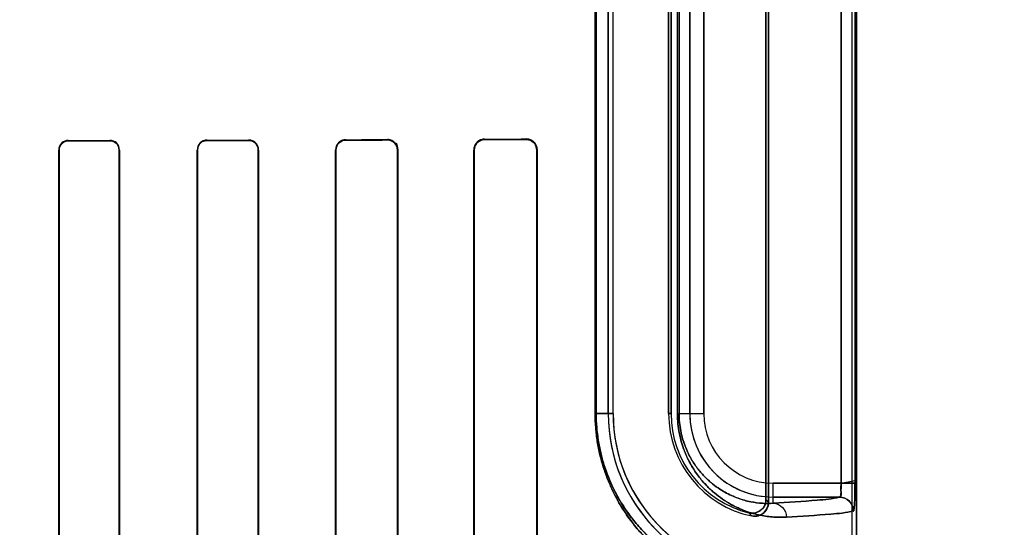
# Model space of a CAD drawing. Header units: millimetres. Extents: x 0 to 297, y 0 to 210.
# Tile 363 of 438: x 242.56 to 242.773, y 157.989 to 158.099. Entities that reach past the tile are written whole.
import ezdxf

# ---------------------------------------------------------------- set-up
doc = ezdxf.new("R2010")
doc.units = ezdxf.units.MM
doc.header["$LTSCALE"] = 16.335
doc.layers.get('0').update_dxf_attribs({"linetype": 'CONTINUOUS'})
for name, color, linetype in [('AXES_REF', 7, 'CONTINUOUS'), ('INTFCLR_1', 7, 'CONTINUOUS'), ('INTFCLR_72935', 7, 'CONTINUOUS')]:
    doc.layers.add(name, color=color, linetype=linetype)

msp = doc.modelspace()

# ---------------------------------------------------------------- linework, layer by layer
at = {"color": 7, "linetype": 'Continuous'}
for radius in [5.8174969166, 5.817, 5.7797484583]:
    msp.add_circle((241.4979109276, 154.8339782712), radius, dxfattribs=at)
msp.add_arc((241.4979109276, 154.8339782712), 5.76, 278.2771290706, 261.7228709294, dxfattribs=at)
at = {"layer": 'AXES_REF', "color": 9, "linetype": 'Continuous'}
msp.add_circle((241.4979109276, 154.8339782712), 3.5571461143, dxfattribs=at)
at = {"layer": 'AXES_REF', "color": 7, "linetype": 'Continuous'}
msp.add_arc((241.4979109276, 154.8339782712), 5.892, 113.0826660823, 66.91733391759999, dxfattribs=at)
at = {"layer": 'AXES_REF', "color": 9, "linetype": 'Continuous'}
msp.add_arc((241.4979109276, 154.8339782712), 5.3067073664, 94.4118118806, 85.5881881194, dxfattribs=at)
at = {"layer": 'INTFCLR_1', "color": 6, "linetype": 'Continuous'}
for p, q in [((242.7399519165, 158.5359798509), (242.7399519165, 156.9339697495)), ((242.7410098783, 158.5359697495), (242.7410098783, 156.9339697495)), ((242.7214269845, 157.9954073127), (242.7214269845, 158.1765321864)), ((242.7219519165, 158.1771904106), (242.7219519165, 157.9947490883)), ((242.6873213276, 158.1579697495), (242.6873213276, 158.0139697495)), ((242.6883792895, 158.0139697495), (242.6883792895, 158.1579697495)), ((242.7003792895, 158.0139697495), (242.7003792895, 158.1579697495)), ((242.7009042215, 158.1579697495), (242.7009042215, 158.0139697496)), ((242.568520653, 158.0709697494), (242.568520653, 157.8969697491)), ((242.5685927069, 158.0709697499), (242.5685927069, 157.8969697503)), ((242.5815907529, 157.8969697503), (242.5815907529, 158.0709697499)), ((242.5816651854, 157.8969697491), (242.5816651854, 158.0709697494)), ((242.5984509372, 158.0709697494), (242.5984509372, 157.8969697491)), ((242.5985282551, 158.0709697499), (242.5985282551, 157.8969697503)), ((242.6116625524, 157.8969697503), (242.6116625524, 158.0709697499)), ((242.6117434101, 157.8969697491), (242.6117434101, 158.0709697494)), ((242.6283613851, 158.0709697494), (242.6283613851, 157.8969697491)), ((242.6284466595, 158.0709697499), (242.6284466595, 157.8969697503)), ((242.6417537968, 157.8969697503), (242.6417537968, 158.0709697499)), ((242.6418447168, 157.8969697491), (242.6418447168, 158.0709697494)), ((242.6582441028, 158.0709697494), (242.6582441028, 157.8969697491)), ((242.6583424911, 158.0709697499), (242.6583424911, 157.8969697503)), ((242.671872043, 157.8969697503), (242.671872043, 158.0709697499)), ((242.67198083, 157.8969697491), (242.67198083, 158.0709697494))]:
    msp.add_line(p, q, dxfattribs=at)
at = {"layer": 'INTFCLR_1', "color": 9, "linetype": 'Continuous'}
for p, q in [((242.737666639, 157.9989178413), (242.737666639, 158.1730216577)), ((242.7406634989, 158.1730216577), (242.7406634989, 157.9989178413)), ((242.684489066, 158.0139697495), (242.684489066, 158.1579697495)), ((242.684710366, 158.1579697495), (242.684710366, 158.0139697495)), ((242.7022856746, 158.0139697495), (242.7022856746, 158.1579697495)), ((242.7026362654, 158.1579697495), (242.7026362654, 158.0139697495)), ((242.704958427, 158.1579697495), (242.704958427, 158.0139697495)), ((242.7079579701, 158.0139697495), (242.7079579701, 158.1579697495)), ((242.6395786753, 158.0732271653), (242.6395786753, 158.0731374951)), ((242.6605786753, 158.0732148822), (242.6605786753, 158.0733150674)), ((242.6695786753, 158.073359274), (242.6695786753, 158.0732528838)), ((242.5705786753, 158.0729595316), (242.5705786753, 158.0730320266)), ((242.5795786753, 158.0730515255), (242.5795786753, 158.0729776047)), ((242.6005786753, 158.073025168), (242.6005786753, 158.0731031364)), ((242.6095786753, 158.0731281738), (242.6095786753, 158.0730480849)), ((242.6305786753, 158.0731083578), (242.6305786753, 158.0731946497)), ((242.5685206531, 158.0709697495), (242.5685927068, 158.0709697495)), ((242.5815907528, 158.0709697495), (242.5816651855, 158.0709697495)), ((242.5984509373, 158.0709697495), (242.5985282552, 158.0709697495)), ((242.6116625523, 158.0709697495), (242.61174341, 158.0709697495)), ((242.628361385, 158.0709697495), (242.6284466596, 158.0709697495)), ((242.6417537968, 158.0709697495), (242.6418447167, 158.0709697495)), ((242.6582441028, 158.0709697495), (242.6583424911, 158.0709697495)), ((242.671872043, 158.0709697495), (242.67198083, 158.0709697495)), ((242.684489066, 158.0139697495), (242.6883792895, 158.0139697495)), ((242.7009042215, 158.0139697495), (242.7003792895, 158.0139697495)), ((242.7022856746, 158.0139697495), (242.7079579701, 158.0139697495)), ((242.7230098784, 157.9945716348), (242.7230098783, 157.9989178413)), ((242.7376666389, 157.9989178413), (242.7230098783, 157.9989178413)), ((242.7230098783, 157.9959182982), (242.7373434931, 157.9959182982))]:
    msp.add_line(p, q, dxfattribs=at)
at = {"layer": 'INTFCLR_1', "color": 7, "linetype": 'Continuous'}
for p, q in [((242.7376666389, 157.9989178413), (242.7406647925, 157.9994974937)), ((242.7406634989, 157.9989178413), (242.737666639, 157.9989178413))]:
    msp.add_line(p, q, dxfattribs=at)
at = {"layer": 'INTFCLR_1', "color": 6, "linetype": 'Continuous'}
for radius, start, end in [(0.03568855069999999, 179.9999999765, 267.2479465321), (0.0346305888, 180.0000016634, 267.2480109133), (0.0226305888, 180.0000025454, 258.1110820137), (0.0221056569, 179.9999997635, 256.1647639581)]:
    msp.add_arc((242.7230098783, 158.0139697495), radius, start, end, dxfattribs=at)
at = {"layer": 'INTFCLR_1', "color": 9, "linetype": 'Continuous'}
for centre, radius, start, end in [((242.7230098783, 158.0139697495), 0.0180514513, 179.9999999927, 270.0000000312), ((242.7230098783, 158.0139697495), 0.0150519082, 180.0000002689, 269.9999999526), ((242.7604408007, 158.0259822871), 0.04956719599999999, 218.0856596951, 219.0588532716), ((242.7606310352, 158.0311991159), 0.0577774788, 222.0440527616, 222.9598197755)]:
    msp.add_arc(centre, radius, start, end, dxfattribs=at)
at = {"layer": 'INTFCLR_1', "color": 6, "linetype": 'Continuous'}
for major_axis, ratio, start_param, end_param in [((0.312931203, 0), 0.0034906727, -0.7888979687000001, -0.7475038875), ((0.312931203, 0), 0.0034906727, -0.642674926, -0.5930216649), ((0.330931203, 0), 0.0034906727, -0.7121557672, -0.6694696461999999), ((0.312931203, 0), 0.0034906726, -1.0322457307, -0.9983944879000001), ((0.330931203, 0), 0.0034906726, -1.0644388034, -1.0330623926), ((0.312931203, 0), 0.0034906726, -0.9162996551, -0.8795209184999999), ((0.330931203, 0), 0.0034906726, -0.9573995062, -0.9237350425), ((0.330931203, 0), 0.0034906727, -0.8415583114, -0.8044638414)]:
    msp.add_ellipse((242.4100786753, 158.0739697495), major_axis=major_axis, ratio=ratio, start_param=start_param, end_param=end_param, dxfattribs=at)
for points, knots in [([(242.6418447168, 158.0709697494), (242.6418447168, 158.0714618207), (242.6414566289, 158.072648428), (242.6402389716, 158.0732296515), (242.6395786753, 158.0732271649)], [0, 0, 0, 0, 0.4270072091, 1, 1, 1, 1]), ([(242.6605786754, 158.0733150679), (242.660071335, 158.0733127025), (242.6588473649, 158.0729095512), (242.6582441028, 158.0716535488), (242.6582441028, 158.0709697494)], [0, 0, 0, 0, 0.4259311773, 1, 1, 1, 1]), ([(242.6605786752, 158.0732148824), (242.6601099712, 158.0732129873), (242.6589411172, 158.0728456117), (242.6583424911, 158.0716407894), (242.6583424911, 158.0709697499)], [0, 0, 0, 0, 0.4112383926, 1, 1, 1, 1]), ([(242.67198083, 158.0709697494), (242.67198083, 158.0714446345), (242.6716181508, 158.0726918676), (242.6703218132, 158.0733631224), (242.6695786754, 158.0733592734)], [0, 0, 0, 0, 0.3898787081, 1, 1, 1, 1]), ([(242.671872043, 158.0709697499), (242.671872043, 158.0714474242), (242.6715007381, 158.0726437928), (242.6702658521, 158.0732559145), (242.6695786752, 158.0732528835)], [0, 0, 0, 0, 0.4100708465, 1, 1, 1, 1]), ([(242.5705786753, 158.0730320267), (242.5700813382, 158.0730309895), (242.5689925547, 158.0726223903), (242.568520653, 158.0715231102), (242.568520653, 158.0709697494)], [0, 0, 0, 0, 0.4733403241, 1, 1, 1, 1]), ([(242.5705786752, 158.0729595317), (242.5700477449, 158.0729585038), (242.5689885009, 158.0725045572), (242.5685927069, 158.0714526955), (242.5685927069, 158.0709697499)], [0, 0, 0, 0, 0.5236644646, 1, 1, 1, 1]), ([(242.5816651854, 158.0709697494), (242.5816651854, 158.0715247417), (242.5811921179, 158.0726367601), (242.5800871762, 158.0730526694), (242.5795786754, 158.0730515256)], [0, 0, 0, 0, 0.5218572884, 1, 1, 1, 1]), ([(242.5815907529, 158.0709697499), (242.5815907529, 158.0715090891), (242.5811296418, 158.0725821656), (242.5800648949, 158.0729786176), (242.5795786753, 158.0729776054)], [0, 0, 0, 0, 0.5258973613, 1, 1, 1, 1]), ([(242.6005786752, 158.0731031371), (242.6000500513, 158.0731017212), (242.5989218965, 158.0726622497), (242.5984509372, 158.0715278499), (242.5984509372, 158.0709697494)], [0, 0, 0, 0, 0.4864387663, 1, 1, 1, 1]), ([(242.6005786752, 158.0730251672), (242.6000745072, 158.0730239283), (242.5989882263, 158.0726066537), (242.5985282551, 158.0715126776), (242.5985282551, 158.0709697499)], [0, 0, 0, 0, 0.4814926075, 1, 1, 1, 1]), ([(242.6117434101, 158.0709697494), (242.6117434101, 158.0714154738), (242.6113979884, 158.072543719), (242.6102327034, 158.0731300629), (242.6095786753, 158.0731281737)], [0, 0, 0, 0, 0.4052942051, 1, 1, 1, 1]), ([(242.6116625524, 158.0709697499), (242.6116625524, 158.07151388), (242.6112020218, 158.0726226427), (242.610096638, 158.0730494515), (242.6095786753, 158.0730480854)], [0, 0, 0, 0, 0.5123178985, 1, 1, 1, 1]), ([(242.6305786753, 158.0731946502), (242.6300034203, 158.0731926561), (242.6288234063, 158.0727060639), (242.6283613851, 158.0715274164), (242.6283613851, 158.0709697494)], [0, 0, 0, 0, 0.5077637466, 1, 1, 1, 1]), ([(242.6305786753, 158.0731083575), (242.630068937, 158.0731067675), (242.6289420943, 158.0726888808), (242.6284466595, 158.0715488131), (242.6284466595, 158.0709697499)], [0, 0, 0, 0, 0.4681657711, 1, 1, 1, 1]), ([(242.6417537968, 158.0709697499), (242.6417537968, 158.0715165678), (242.6412981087, 158.072670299), (242.6401402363, 158.0731393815), (242.6395786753, 158.0731374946)], [0, 0, 0, 0, 0.4933478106, 1, 1, 1, 1]), ([(242.7373434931, 157.9959182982), (242.7378375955, 157.9959853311), (242.7375150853, 157.9976042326), (242.7376698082, 157.9984069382), (242.7376666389, 157.9989178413)], [0, 0, 0, 0, 0.4939159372, 1, 1, 1, 1]), ([(242.7177237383, 157.9925054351), (242.7181994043, 157.9923882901), (242.7192228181, 157.992394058), (242.7208411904, 157.9932615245), (242.7214269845, 157.994609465), (242.7214269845, 157.9954073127)], [0, 0, 0, 0, 0.2761837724, 0.5501894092, 1, 1, 1, 1]), ([(242.7219519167, 157.9947490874), (242.7219519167, 157.9942688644), (242.721710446, 157.9932929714), (242.7205213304, 157.9919400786), (242.719112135, 157.9916636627), (242.7183476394, 157.9918246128)], [0, 0, 0, 0, 0.2757362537, 0.5514164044, 1, 1, 1, 1]), ([(242.7403373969, 157.9929187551), (242.7403365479, 157.9936835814), (242.7396982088, 157.9952751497), (242.7381073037, 157.9959174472), (242.7373434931, 157.9959182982)], [0, 0, 0, 0, 0.5003322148, 1, 1, 1, 1])]:
    msp.add_open_spline(points, degree=3, knots=knots, dxfattribs=at)
at = {"layer": 'INTFCLR_1', "color": 9, "linetype": 'Continuous'}
for points, knots in [([(242.684489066, 158.0139697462), (242.6844890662, 158.0129493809), (242.684569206, 158.0109292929), (242.6848653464, 158.0084349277), (242.6852096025, 158.0064997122), (242.6856087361, 158.0046597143), (242.686208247, 158.0024744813), (242.6870703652, 158.0000165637), (242.6883172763, 157.9970916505), (242.6897381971, 157.9944461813), (242.6912847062, 157.9920757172), (242.69278169, 157.9900239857), (242.6943405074, 157.9881838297), (242.6959357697, 157.986544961), (242.6974410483, 157.9851252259), (242.6986021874, 157.9841541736), (242.6993804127, 157.983553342)], [0, 0, 0, 0, 0.08730654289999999, 0.172772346, 0.2147041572, 0.2554545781, 0.333839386, 0.4084135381, 0.4781495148, 0.6057562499, 0.6646647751, 0.7202336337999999, 0.8229921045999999, 0.870654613, 0.9158756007, 1, 1, 1, 1]), ([(242.684710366, 158.0139697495), (242.6847103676, 158.0129951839), (242.6847865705, 158.0110658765), (242.6850682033, 158.0086835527), (242.6853956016, 158.0068352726), (242.6857751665, 158.0050780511), (242.6863452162, 158.0029913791), (242.6871650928, 158.0006442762), (242.6883504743, 157.9978522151), (242.6897015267, 157.9953268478), (242.6911719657, 157.9930643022), (242.6925950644, 157.9911067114), (242.6940767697, 157.9893513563), (242.6955933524, 157.9877883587), (242.6970237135, 157.9864351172), (242.6981274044, 157.9855097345), (242.6988670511, 157.9849371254)], [0, 0, 0, 0, 0.08744030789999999, 0.1730280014, 0.2150149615, 0.2558178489, 0.3342943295, 0.4089207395, 0.4787086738, 0.6063040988, 0.6652024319, 0.7207237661, 0.8233711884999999, 0.8709430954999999, 0.9160744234, 1, 1, 1, 1]), ([(242.7022856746, 158.0139697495), (242.7022856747, 158.0132418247), (242.7023557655, 158.0118052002), (242.7026599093, 158.0097214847), (242.7031305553, 158.0077728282), (242.7037282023, 158.0059909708), (242.7044184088, 158.004379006), (242.7051732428, 158.0029281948), (242.7059739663, 158.0016221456), (242.7070517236, 158.0000997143), (242.7084492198, 157.9984622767), (242.7102022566, 157.996819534), (242.7119523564, 157.9954855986), (242.7141781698, 157.9940977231), (242.7168959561, 157.9928471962), (242.7196099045, 157.9920768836), (242.7216626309, 157.9917263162), (242.7235590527, 157.9915319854), (242.7249618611, 157.9915218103), (242.725872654, 157.9915720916)], [0, 0, 0, 0, 0.0600375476, 0.1184073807, 0.1734336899, 0.2251567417, 0.2732358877, 0.317912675, 0.3599266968, 0.3994875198, 0.4716710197, 0.5370331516, 0.5972817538, 0.6528632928, 0.7531314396, 0.8428522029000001, 0.8846845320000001, 0.924765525, 1, 1, 1, 1]), ([(242.7026362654, 158.0139697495), (242.7026362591, 158.0133352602), (242.7026970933, 158.0120831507), (242.7029609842, 158.0102673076), (242.7033693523, 158.008569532), (242.7038877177, 158.0070177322), (242.7044863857, 158.0056143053), (242.70533245, 158.0039822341), (242.7064819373, 158.0022297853), (242.7079795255, 158.0004712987), (242.709497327, 157.9990471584), (242.7110118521, 157.9978931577), (242.7129351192, 157.9966961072), (242.7152820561, 157.9956224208), (242.7180260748, 157.9948555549), (242.7205858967, 157.9945197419), (242.722227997, 157.9945215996), (242.7230098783, 157.9945716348)], [0, 0, 0, 0, 0.0604394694, 0.1191901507, 0.1745415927, 0.2265538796, 0.274859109, 0.3197301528, 0.4015414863, 0.4738574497, 0.5392651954, 0.5994277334, 0.6549322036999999, 0.7548092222, 0.844057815, 0.9253680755, 1, 1, 1, 1]), ([(242.7373434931, 157.9959182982), (242.7357684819, 157.9954877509), (242.730942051, 157.9951207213), (242.7261736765, 157.9947478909), (242.7230098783, 157.9945716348)], [0, 0, 0, 0, 0.3400599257, 1, 1, 1, 1]), ([(242.7230098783, 157.9945716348), (242.7237445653, 157.994567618), (242.7252860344, 157.9938891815), (242.7258688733, 157.9923312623), (242.725872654, 157.9915720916)], [0, 0, 0, 0, 0.4918058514, 1, 1, 1, 1]), ([(242.725872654, 157.9915720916), (242.7290653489, 157.991748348), (242.7338774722, 157.9921213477), (242.7387472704, 157.9924879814), (242.7403373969, 157.9929187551)], [0, 0, 0, 0, 0.6599704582, 1, 1, 1, 1])]:
    msp.add_open_spline(points, degree=3, knots=knots, dxfattribs=at)
at = {"layer": 'INTFCLR_1', "color": 7, "linetype": 'Continuous'}
for points, knots in [([(242.7406647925, 157.9994974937), (242.740666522, 157.9991111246), (242.7406622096, 157.9981601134), (242.7406496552, 157.9968670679), (242.7406207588, 157.9956545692), (242.7405738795, 157.9945853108), (242.7405341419, 157.9936830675), (242.7404278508, 157.9931425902), (242.740385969, 157.9929319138), (242.7403373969, 157.9929187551)], [0, 0, 0, 0, 0.1753970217, 0.4315905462, 0.5876692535, 0.7243269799, 0.9227195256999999, 0.9771554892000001, 1, 1, 1, 1]), ([(242.7403373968, 157.9929187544), (242.7404532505, 157.9934196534), (242.7406133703, 157.994596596), (242.7406399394, 157.9966062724), (242.7406634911, 157.9981003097), (242.7406634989, 157.9989178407)], [0, 0, 0, 0, 0.2545329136, 0.592420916, 1, 1, 1, 1])]:
    msp.add_open_spline(points, degree=3, knots=knots, dxfattribs=at)
at = {"layer": 'INTFCLR_72935', "color": 6, "linetype": 'Continuous'}
for p, q in [((242.7399519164, 158.5359899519), (242.7399519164, 156.9339697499)), ((242.7410098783, 156.9339697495), (242.7410098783, 158.5359697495)), ((242.7214269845, 158.1765321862), (242.7214269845, 157.9954073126)), ((242.7219519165, 157.9947490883), (242.7219519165, 158.1771904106)), ((242.6873213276, 158.0139697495), (242.6873213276, 158.1579697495)), ((242.6883792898, 158.0139697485), (242.6883792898, 158.1579697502)), ((242.7003792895, 158.1579697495), (242.7003792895, 158.0139697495)), ((242.7009042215, 158.0139697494), (242.7009042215, 158.1579697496)), ((242.5685206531, 157.8969697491), (242.5685206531, 158.0709697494)), ((242.5685927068, 157.8969697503), (242.5685927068, 158.0709697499)), ((242.5815907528, 158.0709697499), (242.5815907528, 157.8969697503)), ((242.5816651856, 158.0709697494), (242.5816651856, 157.8969697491)), ((242.5984509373, 157.8969697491), (242.5984509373, 158.0709697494)), ((242.5985282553, 157.8969697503), (242.5985282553, 158.0709697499)), ((242.6116625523, 158.0709697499), (242.6116625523, 157.8969697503)), ((242.61174341, 158.0709697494), (242.61174341, 157.8969697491)), ((242.628361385, 157.8969697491), (242.628361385, 158.0709697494)), ((242.6284466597, 157.8969697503), (242.6284466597, 158.0709697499)), ((242.6417537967, 158.0709697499), (242.6417537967, 157.8969697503)), ((242.6418447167, 158.0709697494), (242.6418447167, 157.8969697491)), ((242.6582441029, 157.8969697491), (242.6582441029, 158.0709697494)), ((242.6583424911, 157.8969697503), (242.6583424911, 158.0709697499)), ((242.6718720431, 158.0709697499), (242.6718720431, 157.8969697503)), ((242.67198083, 158.0709697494), (242.67198083, 157.8969697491))]:
    msp.add_line(p, q, dxfattribs=at)
at = {"layer": 'INTFCLR_72935', "color": 9, "linetype": 'Continuous'}
for p, q in [((242.7376666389, 158.1730216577), (242.7376666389, 157.9989178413)), ((242.7406634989, 158.173021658), (242.7406634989, 157.9989178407)), ((242.684489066, 158.0139697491), (242.684489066, 158.1579697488)), ((242.684710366, 158.0139697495), (242.684710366, 158.1579697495)), ((242.7022856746, 158.0139697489), (242.7022856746, 158.1579697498)), ((242.7026362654, 158.0139697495), (242.7026362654, 158.1579697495)), ((242.704958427, 158.0139697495), (242.704958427, 158.1579697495)), ((242.7079579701, 158.1579697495), (242.7079579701, 158.0139697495)), ((242.6395786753, 158.0731374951), (242.6395786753, 158.0732271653)), ((242.6605786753, 158.0733150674), (242.6605786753, 158.0732148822)), ((242.6695786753, 158.0732528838), (242.6695786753, 158.073359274)), ((242.5705786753, 158.0730320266), (242.5705786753, 158.0729595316)), ((242.5795786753, 158.0729776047), (242.5795786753, 158.0730515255)), ((242.6005786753, 158.0731031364), (242.6005786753, 158.073025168)), ((242.6095786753, 158.0730480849), (242.6095786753, 158.0731281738)), ((242.6305786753, 158.0731946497), (242.6305786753, 158.0731083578)), ((242.5685927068, 158.0709697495), (242.5685206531, 158.0709697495)), ((242.5816651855, 158.0709697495), (242.5815907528, 158.0709697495)), ((242.5985282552, 158.0709697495), (242.5984509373, 158.0709697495)), ((242.61174341, 158.0709697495), (242.6116625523, 158.0709697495)), ((242.6284466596, 158.0709697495), (242.628361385, 158.0709697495)), ((242.6418447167, 158.0709697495), (242.6417537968, 158.0709697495)), ((242.6583424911, 158.0709697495), (242.6582441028, 158.0709697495)), ((242.67198083, 158.0709697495), (242.671872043, 158.0709697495)), ((242.6883792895, 158.0139697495), (242.684489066, 158.0139697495)), ((242.7003792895, 158.0139697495), (242.7009042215, 158.0139697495)), ((242.7022856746, 158.0139697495), (242.7079579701, 158.0139697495)), ((242.7230098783, 157.9945716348), (242.7230098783, 157.9989178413)), ((242.7230098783, 157.9989178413), (242.7406634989, 157.9989178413)), ((242.7373434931, 157.9959182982), (242.7230098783, 157.9959182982))]:
    msp.add_line(p, q, dxfattribs=at)
at = {"layer": 'INTFCLR_72935', "color": 7, "linetype": 'Continuous'}
for points in [[(242.6403259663, 158.0731028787), (242.6402490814, 158.0731279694), (242.640170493, 158.07315052), (242.6400902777, 158.073170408), (242.6400085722, 158.0731875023), (242.6399254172, 158.0732016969), (242.6398407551, 158.0732128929), (242.6397546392, 158.0732209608), (242.6396672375, 158.0732257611), (242.6395786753, 158.0732271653)], [(242.6695786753, 158.0732528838), (242.6696604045, 158.0732517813), (242.6697428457, 158.0732476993), (242.6698258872, 158.0732405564), (242.6699100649, 158.0732301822), (242.6699945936, 158.0732165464), (242.6700774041, 158.0732000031), (242.6701577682, 158.0731808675), (242.6702362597, 158.0731591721), (242.670312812, 158.0731350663)]]:
    msp.add_lwpolyline(points, dxfattribs=at)
at = {"layer": 'INTFCLR_72935', "color": 6, "linetype": 'Continuous'}
for radius, start, end in [(0.03568855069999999, 180.0000000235, 270), (0.0346305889, 180.0000016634, 271.7506536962), (0.0226305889, 180.0000025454, 258.1110820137), (0.0221056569, 180.0000001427, 256.164763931)]:
    msp.add_arc((242.7230098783, 158.0139697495), radius, start, end, dxfattribs=at)
at = {"layer": 'INTFCLR_72935', "color": 9, "linetype": 'Continuous'}
for centre, radius, start, end in [((242.7230098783, 158.0139697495), 0.0180514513, 180.0000000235, 269.9999999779), ((242.7230098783, 158.0139697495), 0.0150519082, 180.0000002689, 269.9999999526), ((242.7604407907, 158.0259822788), 0.049567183, 218.0856592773, 219.0588531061), ((242.7606309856, 158.0311990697), 0.05777741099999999, 222.0440516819, 222.9598197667)]:
    msp.add_arc(centre, radius, start, end, dxfattribs=at)
at = {"layer": 'INTFCLR_72935', "color": 6, "linetype": 'Continuous'}
for major_axis, ratio, start_param, end_param in [((0.312931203, 0), 0.0034906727, -0.7888979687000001, -0.7475038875), ((0.312931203, 0), 0.0034906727, -0.642674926, -0.5930216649), ((0.330931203, 0), 0.0034906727, -0.7121557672, -0.6694696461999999), ((0.312931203, 0), 0.0034906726, -1.0322457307, -0.9983944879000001), ((0.330931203, 0), 0.0034906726, -1.0644388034, -1.0330623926), ((0.312931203, 0), 0.0034906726, -0.9162996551, -0.8795209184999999), ((0.330931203, 0), 0.0034906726, -0.9573995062, -0.9237350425), ((0.330931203, 0), 0.0034906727, -0.8415583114, -0.8044638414)]:
    msp.add_ellipse((242.4100786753, 158.0739697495), major_axis=major_axis, ratio=ratio, start_param=start_param, end_param=end_param, dxfattribs=at)
at = {"layer": 'INTFCLR_72935', "color": 7, "linetype": 'Continuous'}
for points, knots in [([(242.6395786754, 158.0732271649), (242.6400407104, 158.0732241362), (242.6412204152, 158.0728803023), (242.641849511, 158.071658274), (242.6418447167, 158.0709697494)], [0, 0, 0, 0, 0.4015734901, 1, 1, 1, 1]), ([(242.6695786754, 158.0732528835), (242.6701283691, 158.0732452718), (242.6713401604, 158.0728163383), (242.6718750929, 158.0715877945), (242.6718720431, 158.0709697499)], [0, 0, 0, 0, 0.4707545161, 1, 1, 1, 1]), ([(242.7376666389, 157.9989178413), (242.7376666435, 157.9987248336), (242.737662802, 157.9979702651), (242.7375947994, 157.9969147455), (242.7375254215, 157.9962672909), (242.7373818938, 157.9958549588), (242.7373071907, 157.9958992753)], [0, 0, 0, 0, 0.1877948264, 0.7473227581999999, 0.9154867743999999, 1, 1, 1, 1]), ([(242.7376666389, 157.9989178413), (242.7376666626, 157.9984157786), (242.7375015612, 157.9976113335), (242.7378457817, 157.9959867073), (242.7373434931, 157.9959182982)], [0, 0, 0, 0, 0.4975901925, 1, 1, 1, 1]), ([(242.7403006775, 157.9928807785), (242.7404188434, 157.9927400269), (242.7405243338, 157.9939915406), (242.7405952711, 157.9947343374), (242.7406532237, 157.996827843), (242.7406634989, 157.9981593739), (242.7406634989, 157.9989178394)], [0, 0, 0, 0, 0.0908190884, 0.3065073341, 0.6251820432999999, 1, 1, 1, 1]), ([(242.7406634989, 157.9989178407), (242.7406634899, 157.9983632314), (242.7406549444, 157.9972969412), (242.7406245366, 157.9952918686), (242.7405101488, 157.9938468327), (242.7403373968, 157.9929187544)], [0, 0, 0, 0, 0.276675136, 0.5320069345, 1, 1, 1, 1]), ([(242.7373071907, 157.9958992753), (242.7380727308, 157.9959029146), (242.7396759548, 157.9952569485), (242.7403043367, 157.9936508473), (242.7403006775, 157.9928807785)], [0, 0, 0, 0, 0.498525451, 1, 1, 1, 1]), ([(242.7403373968, 157.9929187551), (242.7403365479, 157.9936835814), (242.7396982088, 157.9952751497), (242.7381073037, 157.9959174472), (242.7373434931, 157.9959182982)], [0, 0, 0, 0, 0.5003322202, 1, 1, 1, 1])]:
    msp.add_open_spline(points, degree=3, knots=knots, dxfattribs=at)
at = {"layer": 'INTFCLR_72935', "color": 6, "linetype": 'Continuous'}
for points, knots in [([(242.6605786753, 158.0733150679), (242.6600152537, 158.0733124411), (242.6587805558, 158.0728475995), (242.6582441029, 158.0715993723), (242.6582441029, 158.0709697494)], [0, 0, 0, 0, 0.4722580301, 1, 1, 1, 1]), ([(242.6583424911, 158.0709697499), (242.6583424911, 158.0714530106), (242.6587205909, 158.0726264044), (242.6599213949, 158.0732122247), (242.6605786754, 158.0732148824)], [0, 0, 0, 0, 0.4237097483, 1, 1, 1, 1]), ([(242.6695786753, 158.0733592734), (242.6700412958, 158.0733616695), (242.6712875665, 158.0730181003), (242.67198083, 158.0717242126), (242.67198083, 158.0709697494)], [0, 0, 0, 0, 0.3801089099, 1, 1, 1, 1]), ([(242.5705786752, 158.0730320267), (242.5700745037, 158.0730309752), (242.5689844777, 158.0726145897), (242.5685206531, 158.071516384), (242.5685206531, 158.0709697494)], [0, 0, 0, 0, 0.479795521, 1, 1, 1, 1]), ([(242.5685927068, 158.0709697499), (242.5685927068, 158.0715121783), (242.5690583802, 158.072574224), (242.5701074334, 158.0729586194), (242.5705786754, 158.0729595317)], [0, 0, 0, 0, 0.5351127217, 1, 1, 1, 1]), ([(242.5816651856, 158.0709697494), (242.5816651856, 158.0715316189), (242.581183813, 158.0726447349), (242.5800801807, 158.0730526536), (242.5795786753, 158.0730515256)], [0, 0, 0, 0, 0.5283826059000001, 1, 1, 1, 1]), ([(242.5795786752, 158.0729776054), (242.5800649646, 158.0729786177), (242.5811297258, 158.0725820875), (242.5815907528, 158.0715090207), (242.5815907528, 158.0709697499)], [0, 0, 0, 0, 0.4741700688, 1, 1, 1, 1]), ([(242.6005786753, 158.0731031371), (242.6000422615, 158.0731017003), (242.5989126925, 158.0726532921), (242.5984509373, 158.0715201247), (242.5984509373, 158.0709697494)], [0, 0, 0, 0, 0.4935776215, 1, 1, 1, 1]), ([(242.5985282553, 158.0709697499), (242.5985282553, 158.0715169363), (242.598993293, 158.0726116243), (242.6000788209, 158.0730239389), (242.6005786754, 158.0730251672)], [0, 0, 0, 0, 0.5226019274, 1, 1, 1, 1]), ([(242.61174341, 158.0709697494), (242.61174341, 158.071533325), (242.6112669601, 158.0726848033), (242.6101183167, 158.0731297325), (242.6095786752, 158.0731281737)], [0, 0, 0, 0, 0.5108463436, 1, 1, 1, 1]), ([(242.6095786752, 158.0730480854), (242.6101037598, 158.0730494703), (242.6112104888, 158.0726144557), (242.6116625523, 158.0715068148), (242.6116625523, 158.0709697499)], [0, 0, 0, 0, 0.4943612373, 1, 1, 1, 1]), ([(242.6305786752, 158.0731946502), (242.6301262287, 158.0731930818), (242.6289698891, 158.072842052), (242.628361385, 158.0716463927), (242.628361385, 158.0709697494)], [0, 0, 0, 0, 0.4007193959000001, 1, 1, 1, 1]), ([(242.6284466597, 158.0709697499), (242.6284466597, 158.0715201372), (242.6289078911, 158.0726555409), (242.6300398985, 158.073106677), (242.6305786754, 158.0731083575)], [0, 0, 0, 0, 0.5053287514, 1, 1, 1, 1]), ([(242.6395786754, 158.0731374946), (242.6401450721, 158.0731393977), (242.6413034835, 158.0726642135), (242.6417537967, 158.071511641), (242.6417537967, 158.0709697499)], [0, 0, 0, 0, 0.5110570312, 1, 1, 1, 1]), ([(242.7214269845, 157.9954073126), (242.7214269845, 157.9949174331), (242.7211766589, 157.9939250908), (242.719947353, 157.9925611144), (242.7184984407, 157.9923146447), (242.7177237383, 157.9925054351)], [0, 0, 0, 0, 0.2761842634, 0.5501881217, 1, 1, 1, 1]), ([(242.7183476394, 157.9918246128), (242.7188175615, 157.9917256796), (242.7198222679, 157.9917609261), (242.7213911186, 157.9926458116), (242.7219519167, 157.9939678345), (242.7219519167, 157.9947490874)], [0, 0, 0, 0, 0.2757365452, 0.5514172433, 1, 1, 1, 1])]:
    msp.add_open_spline(points, degree=3, knots=knots, dxfattribs=at)
at = {"layer": 'INTFCLR_72935', "color": 7, "linetype": 'Continuous'}
for points in [[(242.6418447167, 158.0709697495), (242.641844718, 158.0714858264), (242.6418014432, 158.0722552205), (242.6413137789, 158.072424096)], [(242.670312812, 158.0731350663), (242.6708048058, 158.072970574), (242.6715322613, 158.0726868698), (242.67153225, 158.0721681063)]]:
    msp.add_open_spline(points, degree=3, dxfattribs=at)
at = {"layer": 'INTFCLR_72935', "color": 9, "linetype": 'Continuous'}
for points, knots in [([(242.6993804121, 157.9835533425), (242.6989983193, 157.9838483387), (242.69822651, 157.9844681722), (242.696661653, 157.9858289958), (242.6946780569, 157.9877856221), (242.6923426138, 157.9905425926), (242.6904918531, 157.9932252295), (242.6890773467, 157.9956761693), (242.6880400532, 157.9977432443), (242.6870756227, 158.0000028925), (242.6862115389, 158.0024635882), (242.6856103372, 158.0046528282), (242.6852100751, 158.0064971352), (242.6848655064, 158.0084337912), (242.6845692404, 158.0109288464), (242.684489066, 158.0129489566), (242.684489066, 158.0139697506)], [0, 0, 0, 0, 0.0413029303, 0.084672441, 0.1774040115, 0.2793837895, 0.3934029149, 0.4557061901, 0.5214047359, 0.5911654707, 0.6657815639, 0.744385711, 0.78523801, 0.8272277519, 0.9126577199, 1, 1, 1, 1]), ([(242.6988670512, 157.9849371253), (242.6985034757, 157.9852185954), (242.6977698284, 157.9858094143), (242.6962821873, 157.9871066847), (242.6943970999, 157.9889722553), (242.6921773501, 157.9916018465), (242.6904181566, 157.9941612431), (242.6890736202, 157.9965002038), (242.6880869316, 157.9984740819), (242.687170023, 158.0006315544), (242.6863482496, 158.0029813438), (242.6857766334, 158.0050716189), (242.6853960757, 158.0068328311), (242.6850683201, 158.0086824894), (242.6847866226, 158.0110653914), (242.6847103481, 158.0129947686), (242.684710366, 158.0139697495)], [0, 0, 0, 0, 0.0412535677, 0.084489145, 0.1770581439, 0.2788900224, 0.3928157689, 0.455146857, 0.5208393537, 0.590686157, 0.6653339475, 0.7440204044, 0.7849349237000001, 0.8269675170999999, 0.9125233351, 1, 1, 1, 1]), ([(242.7258726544, 157.9915720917), (242.7249641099, 157.9915219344), (242.7230613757, 157.9915353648), (242.7200981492, 157.9919402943), (242.7169207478, 157.9928380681), (242.7141982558, 157.9940866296), (242.7119662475, 157.9954758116), (242.7102086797, 157.9968137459), (242.7084522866, 157.998458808), (242.7067290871, 158.0004775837), (242.7054068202, 158.0024832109), (242.7044308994, 158.0043521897), (242.703736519, 158.0059687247), (242.7031349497, 158.0077569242), (242.7026632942, 158.0097043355), (242.7023566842, 158.0117942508), (242.7022856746, 158.0132338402), (242.7022856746, 158.0139697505)], [0, 0, 0, 0, 0.0750554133, 0.1564841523, 0.245985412, 0.3464640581, 0.4023384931, 0.4625915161, 0.5283646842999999, 0.6004622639, 0.6810443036, 0.725898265, 0.7742486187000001, 0.8260106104, 0.8813405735, 0.939298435, 1, 1, 1, 1]), ([(242.7230098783, 157.9945716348), (242.7222299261, 157.9945217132), (242.7205944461, 157.9945196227), (242.7180434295, 157.9948525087), (242.715303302, 157.9956146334), (242.712952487, 157.9966865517), (242.7110238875, 157.9978846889), (242.7095027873, 157.9990422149), (242.7079820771, 158.0004683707), (242.7064886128, 158.0022219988), (242.7053431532, 158.0039653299), (242.7044972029, 158.005590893), (242.7038949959, 158.0069980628), (242.7033731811, 158.0085557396), (242.702963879, 158.010252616), (242.7026979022, 158.0120736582), (242.7026362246, 158.0133282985), (242.7026362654, 158.0139697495)], [0, 0, 0, 0, 0.07444774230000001, 0.1553151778, 0.244333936, 0.3444117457, 0.4002041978, 0.4603600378, 0.5261873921, 0.5984175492, 0.679289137, 0.7242686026, 0.7728488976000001, 0.8249350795, 0.8805719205, 0.9388974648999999, 1, 1, 1, 1]), ([(242.7230098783, 157.9945716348), (242.7261736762, 157.9947478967), (242.7309420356, 157.9951207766), (242.7357684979, 157.9954876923), (242.7373434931, 157.9959182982)], [0, 0, 0, 0, 0.6599400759, 1, 1, 1, 1]), ([(242.7230098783, 157.9945716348), (242.7237445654, 157.994567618), (242.7252860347, 157.9938891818), (242.7258688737, 157.9923312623), (242.7258726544, 157.9915720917)], [0, 0, 0, 0, 0.491805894, 1, 1, 1, 1]), ([(242.7403373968, 157.9929187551), (242.7387472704, 157.9924879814), (242.7338774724, 157.9921213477), (242.7290653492, 157.991748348), (242.7258726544, 157.9915720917)], [0, 0, 0, 0, 0.3400295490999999, 1, 1, 1, 1])]:
    msp.add_open_spline(points, degree=3, knots=knots, dxfattribs=at)

doc.saveas('drawing.dxf')
